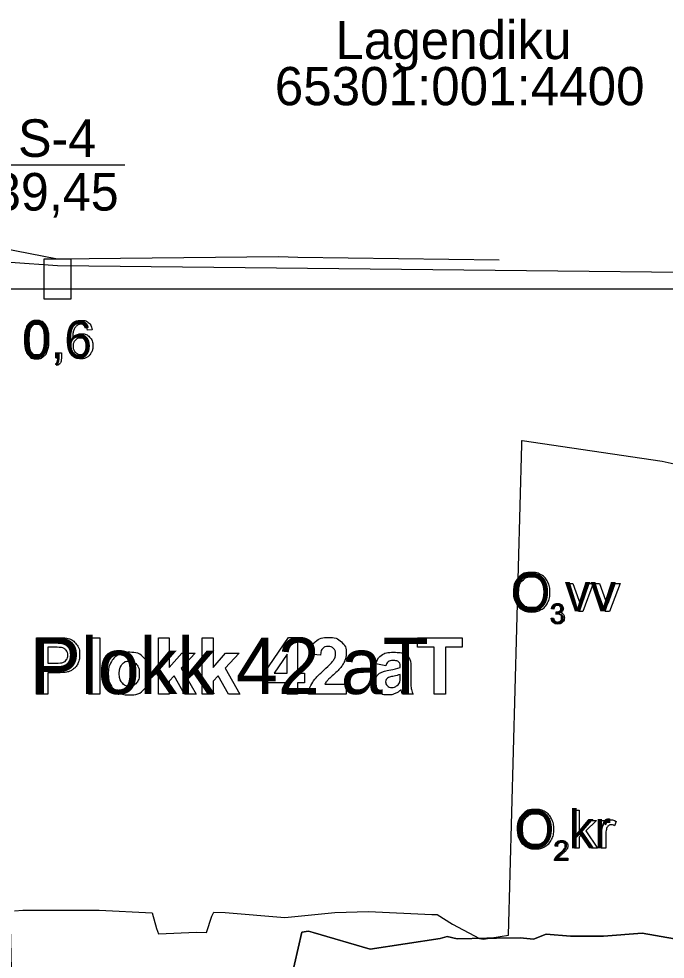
# Model space of a CAD drawing. Extents: x 544674 to 552202, y 6585829 to 6588119.
# Drawn here: x 551524.2 to 551620.5, y 6587362.5 to 6587502.6 of the extents above; entities that cross this region are included whole.
import ezdxf

# ---------------------------------------------------------------- set-up
doc = ezdxf.new("R2010")
doc.units = 0
for name, color, linetype in [('Default', 7, 'Continuous'), ('GEOLPUNKT', 7, 'Continuous'), ('kataster', 7, 'Continuous'), ('maapind', 7, 'Continuous'), ('maapind varasem', 7, 'Continuous'), ('Plokid', 7, 'Continuous'), ('Täide', 7, 'Continuous'), ('Veetase', 7, 'Continuous'), ('VORMISTUS', 7, 'Continuous')]:
    doc.layers.add(name, color=color, linetype=linetype)

msp = doc.modelspace()

# ---------------------------------------------------------------- linework, layer by layer
at = {"layer": 'Default'}
msp.add_lwpolyline([(551393.86, 6587482.72), (551406.3, 6587483.12), (551433.69, 6587481.79), (551452.85, 6587476.85), (551460, 6587477.37), (551472.31, 6587475.25), (551511.31, 6587470.47), (551529.97, 6587466.85), (551529.97, 6587466.85), (551562.88, 6587467.22), (551565.79, 6587467.1), (551595.79, 6587466.71)], dxfattribs=at)
at = {"layer": 'GEOLPUNKT'}
msp.add_line((551519.97, 6587480.85), (551539.97, 6587480.85), dxfattribs=at)
msp.add_lwpolyline([(551527.97, 6587466.85), (551531.97, 6587466.85), (551531.97, 6587460.85), (551527.97, 6587460.85)], close=True, dxfattribs=at)
for points in [[(551535.13, 6587456.28), (551534.45, 6587456.22)], [(551529.76, 6587452.05), (551529.76, 6587452.83), (551530.54, 6587452.83), (551530.54, 6587452.05)], [(551529.91, 6587450.94), (551529.71, 6587451.24)], [(551530.15, 6587452.05), (551529.76, 6587452.05)]]:
    msp.add_lwpolyline(points, dxfattribs=at)
for points in [[(551525.04, 6587454.81), (551525.04, 6587455.81), (551525.24, 6587456.41), (551525.45, 6587457.02), (551525.85, 6587457.35), (551526.25, 6587457.67), (551526.86, 6587457.67), (551527.31, 6587457.67), (551527.66, 6587457.49), (551528, 6587457.31), (551528.22, 6587456.97), (551528.44, 6587456.63), (551528.56, 6587456.14), (551528.69, 6587455.65), (551528.69, 6587454.81), (551528.69, 6587453.83), (551528.49, 6587453.22), (551528.28, 6587452.62), (551527.88, 6587452.29), (551527.48, 6587451.96), (551526.86, 6587451.96), (551526.05, 6587451.96), (551525.59, 6587452.54), (551525.04, 6587453.24), (551525.04, 6587454.81)], [(551525.75, 6587454.81), (551525.75, 6587453.43), (551526.07, 6587452.98), (551526.39, 6587452.52), (551526.86, 6587452.52), (551527.34, 6587452.52), (551527.66, 6587452.98), (551527.98, 6587453.44), (551527.98, 6587454.81), (551527.98, 6587456.2), (551527.66, 6587456.65), (551527.34, 6587457.11), (551526.86, 6587457.11), (551526.38, 6587457.11), (551526.1, 6587456.7), (551525.75, 6587456.19), (551525.75, 6587454.81)], [(551534.45, 6587456.22), (551534.36, 6587456.63), (551534.19, 6587456.81), (551533.91, 6587457.11), (551533.5, 6587457.11), (551533.17, 6587457.11), (551532.92, 6587456.93), (551532.6, 6587456.69), (551532.41, 6587456.23), (551532.22, 6587455.78), (551532.21, 6587454.94), (551532.46, 6587455.32), (551532.82, 6587455.5), (551533.18, 6587455.68), (551533.58, 6587455.68), (551534.26, 6587455.68), (551534.75, 6587455.18), (551535.23, 6587454.67), (551535.23, 6587453.87), (551535.23, 6587453.34), (551535, 6587452.89), (551534.78, 6587452.44), (551534.38, 6587452.2), (551533.98, 6587451.96), (551533.48, 6587451.96), (551532.62, 6587451.96), (551532.07, 6587452.59), (551531.53, 6587453.22), (551531.53, 6587454.67), (551531.53, 6587456.29), (551532.13, 6587457.03), (551532.66, 6587457.67), (551533.54, 6587457.67), (551534.2, 6587457.67), (551534.63, 6587457.3), (551535.05, 6587456.93), (551535.13, 6587456.28)], [(551532.32, 6587453.87), (551532.32, 6587453.51), (551532.47, 6587453.19), (551532.62, 6587452.86), (551532.89, 6587452.69), (551533.16, 6587452.52), (551533.46, 6587452.52), (551533.9, 6587452.52), (551534.21, 6587452.87), (551534.52, 6587453.22), (551534.52, 6587453.83), (551534.52, 6587454.41), (551534.22, 6587454.74), (551533.91, 6587455.08), (551533.44, 6587455.08), (551532.97, 6587455.08), (551532.65, 6587454.74), (551532.32, 6587454.41), (551532.32, 6587453.87)], [(551529.71, 6587451.24), (551529.93, 6587451.33), (551530.03, 6587451.52), (551530.14, 6587451.7), (551530.15, 6587452.05)], [(551530.54, 6587452.05), (551530.54, 6587451.62), (551530.39, 6587451.35), (551530.24, 6587451.09), (551529.91, 6587450.94)]]:
    msp.add_open_spline(points, degree=3, dxfattribs=at)
at = {"layer": 'maapind'}
msp.add_lwpolyline([(551563.09, 6587352.18), (551566.38, 6587366.47), (551567.38, 6587366.66), (551568.07, 6587366.45), (551576.56, 6587363.97), (551587, 6587365.53), (551588.01, 6587365.84), (551589.54, 6587365.48), (551593.95, 6587365.57), (551595.4, 6587365.59), (551598.91, 6587365.63), (551600.89, 6587365.46), (551602.76, 6587366.19), (551606.42, 6587365.88), (551611.3, 6587365.88), (551617.07, 6587366.36), (551621.88, 6587365.5)], dxfattribs=at)
at = {"layer": 'maapind varasem'}
msp.add_lwpolyline([(551523.57, 6587369.69), (551524.81, 6587369.77), (551529.97, 6587369.79), (551535.96, 6587369.79), (551536.04, 6587369.79), (551536.15, 6587369.79), (551544.09, 6587369.38), (551544.71, 6587367.04), (551545.01, 6587366.25), (551550.69, 6587366.47), (551552.15, 6587366.45), (551552.95, 6587368.89), (551553.28, 6587369.45), (551554.96, 6587369.42), (551563.84, 6587368.69), (551571.28, 6587369.41), (551576.32, 6587369.59), (551585.73, 6587369.12), (551586.52, 6587369.1), (551588.84, 6587367.67), (551592.87, 6587365.53), (551593.45, 6587365.45), (551597.15, 6587366.03), (551599.14, 6587439.19), (551599.15, 6587439.78), (551599.18, 6587439.75), (551620.05, 6587436.69), (551621.84, 6587436.31)], dxfattribs=at)
at = {"layer": 'Plokid'}
for points in [[(551526.82, 6587401.98), (551526.82, 6587410.38), (551529.54, 6587410.38)], [(551534.63, 6587401.98), (551534.63, 6587410.38), (551536.25, 6587410.38), (551536.25, 6587401.98), (551534.63, 6587401.98)], [(551545.01, 6587401.98), (551545.01, 6587410.38), (551546.62, 6587410.38), (551546.62, 6587405.92), (551548.5, 6587408.06), (551550.48, 6587408.06), (551548.4, 6587405.84), (551550.63, 6587401.98), (551548.89, 6587401.98), (551547.36, 6587404.71), (551546.62, 6587403.92), (551546.62, 6587401.98), (551545.01, 6587401.98)], [(551551.53, 6587401.98), (551551.53, 6587410.38), (551553.14, 6587410.38), (551553.14, 6587405.92), (551555.02, 6587408.06), (551557.01, 6587408.06), (551554.93, 6587405.84), (551557.15, 6587401.98), (551555.42, 6587401.98), (551553.89, 6587404.71), (551553.14, 6587403.92), (551553.14, 6587401.98), (551551.53, 6587401.98)], [(551564.18, 6587401.98), (551564.18, 6587403.67), (551560.74, 6587403.67), (551560.74, 6587405.07), (551564.39, 6587410.41), (551565.74, 6587410.41), (551565.74, 6587405.07), (551566.78, 6587405.07), (551566.78, 6587403.67), (551565.74, 6587403.67), (551565.74, 6587401.98), (551564.18, 6587401.98)], [(551586.1, 6587401.98), (551586.1, 6587408.95), (551583.61, 6587408.95), (551583.61, 6587410.38), (551590.28, 6587410.38), (551590.28, 6587408.95), (551587.8, 6587408.95), (551587.8, 6587401.98), (551586.1, 6587401.98)], [(551528.51, 6587408.95), (551528.51, 6587406.57), (551529.44, 6587406.57)], [(551529.33, 6587408.95), (551528.51, 6587408.95)], [(551564.18, 6587405.07), (551564.18, 6587407.95), (551562.25, 6587405.07), (551564.18, 6587405.07)], [(551569.14, 6587407.76), (551567.54, 6587407.92)], [(551578.87, 6587406.21), (551577.41, 6587406.47)], [(551581.03, 6587405.95), (551581.03, 6587406.11)], [(551582.62, 6587405.85), (551582.59, 6587403.98)], [(551529.62, 6587405.14), (551528.51, 6587405.14), (551528.51, 6587401.98), (551526.82, 6587401.98)], [(551581.03, 6587404.58), (551581.03, 6587404.9)], [(551572.98, 6587403.47), (551572.98, 6587401.98), (551567.34, 6587401.98)], [(551569.79, 6587403.47), (551572.98, 6587403.47)], [(551582.96, 6587401.98), (551581.36, 6587401.98)], [(551563.09, 6587352.18), (551566.38, 6587366.47), (551567.38, 6587366.66), (551568.07, 6587366.45), (551576.56, 6587363.97), (551587, 6587365.53), (551588.01, 6587365.84), (551589.54, 6587365.48), (551593.95, 6587365.57), (551595.4, 6587365.59), (551598.91, 6587365.63), (551600.89, 6587365.46), (551602.76, 6587366.19), (551606.42, 6587365.88), (551611.3, 6587365.88), (551617.07, 6587366.36), (551621.88, 6587365.5)]]:
    msp.add_lwpolyline(points, dxfattribs=at)
for points in [[(551529.54, 6587410.38), (551531.08, 6587410.38), (551531.55, 6587410.25), (551532.28, 6587410.06), (551532.76, 6587409.43), (551533.25, 6587408.79), (551533.25, 6587407.79), (551533.25, 6587407.02), (551532.97, 6587406.49), (551532.69, 6587405.96), (551532.26, 6587405.66), (551531.82, 6587405.36), (551531.38, 6587405.26), (551530.77, 6587405.14), (551529.62, 6587405.14)], [(551567.54, 6587407.92), (551567.68, 6587409.25), (551568.43, 6587409.83), (551569.19, 6587410.41), (551570.32, 6587410.41), (551571.56, 6587410.41), (551572.27, 6587409.74), (551572.98, 6587409.07), (551572.98, 6587408.07), (551572.98, 6587407.5), (551572.78, 6587406.99), (551572.58, 6587406.48), (551572.14, 6587405.92), (551571.84, 6587405.55), (551571.08, 6587404.85), (551570.32, 6587404.15), (551570.12, 6587403.92), (551569.91, 6587403.69), (551569.79, 6587403.47)], [(551529.44, 6587406.57), (551530.44, 6587406.57), (551530.78, 6587406.7), (551531.12, 6587406.83), (551531.31, 6587407.11), (551531.5, 6587407.39), (551531.5, 6587407.77), (551531.5, 6587408.22), (551531.23, 6587408.52), (551530.96, 6587408.82), (551530.55, 6587408.9), (551530.25, 6587408.95), (551529.33, 6587408.95)], [(551567.34, 6587401.98), (551567.43, 6587402.82), (551567.89, 6587403.58), (551568.35, 6587404.34), (551569.7, 6587405.59), (551570.79, 6587406.61), (551571.04, 6587406.97), (551571.37, 6587407.47), (551571.37, 6587407.95), (551571.37, 6587408.49), (551571.08, 6587408.78), (551570.79, 6587409.07), (551570.28, 6587409.07), (551569.78, 6587409.07), (551569.48, 6587408.77), (551569.19, 6587408.46), (551569.14, 6587407.76)], [(551537.51, 6587405.11), (551537.51, 6587405.91), (551537.91, 6587406.66), (551538.31, 6587407.41), (551539.03, 6587407.8), (551539.76, 6587408.2), (551540.65, 6587408.2), (551542.03, 6587408.2), (551542.92, 6587407.3), (551543.8, 6587406.41), (551543.8, 6587405.04), (551543.8, 6587403.66), (551542.91, 6587402.75), (551542.02, 6587401.84), (551540.66, 6587401.84), (551539.83, 6587401.84), (551539.07, 6587402.22), (551538.31, 6587402.6), (551537.91, 6587403.33), (551537.51, 6587404.06), (551537.51, 6587405.11)], [(551577.41, 6587406.47), (551577.66, 6587407.35), (551578.26, 6587407.77), (551578.87, 6587408.2), (551580.05, 6587408.2), (551581.13, 6587408.2), (551581.66, 6587407.94), (551582.19, 6587407.69), (551582.4, 6587407.3), (551582.62, 6587406.9), (551582.62, 6587405.85)], [(551539.17, 6587405.02), (551539.17, 6587404.12), (551539.6, 6587403.63), (551540.03, 6587403.15), (551540.66, 6587403.15), (551541.29, 6587403.15), (551541.72, 6587403.63), (551542.14, 6587404.12), (551542.14, 6587405.03), (551542.14, 6587405.92), (551541.72, 6587406.41), (551541.29, 6587406.89), (551540.66, 6587406.89), (551540.03, 6587406.89), (551539.6, 6587406.41), (551539.17, 6587405.92), (551539.17, 6587405.02)], [(551581.36, 6587401.98), (551581.3, 6587402.14), (551581.21, 6587402.45), (551581.17, 6587402.6), (551581.15, 6587402.64), (551580.74, 6587402.24), (551580.27, 6587402.04), (551579.8, 6587401.84), (551579.27, 6587401.84), (551578.33, 6587401.84), (551577.79, 6587402.35), (551577.25, 6587402.86), (551577.25, 6587403.64), (551577.25, 6587404.16), (551577.49, 6587404.56), (551577.74, 6587404.97), (551578.19, 6587405.18), (551578.63, 6587405.4), (551579.47, 6587405.56), (551580.6, 6587405.77), (551581.03, 6587405.95)], [(551581.03, 6587406.11), (551581.03, 6587406.57), (551580.8, 6587406.77), (551580.57, 6587406.97), (551579.94, 6587406.97), (551579.51, 6587406.97), (551579.26, 6587406.8), (551579.02, 6587406.63), (551578.87, 6587406.21)], [(551581.03, 6587404.9), (551580.72, 6587404.8), (551580.05, 6587404.65), (551579.38, 6587404.51), (551579.18, 6587404.37), (551578.86, 6587404.15), (551578.86, 6587403.81), (551578.86, 6587403.47), (551579.11, 6587403.22), (551579.37, 6587402.97), (551579.75, 6587402.97), (551580.19, 6587402.97), (551580.58, 6587403.26), (551580.88, 6587403.48), (551580.97, 6587403.79), (551581.03, 6587404), (551581.03, 6587404.58)], [(551582.59, 6587403.98), (551582.59, 6587403.17), (551582.67, 6587402.79), (551582.75, 6587402.41), (551582.96, 6587401.98)]]:
    msp.add_open_spline(points, degree=3, dxfattribs=at)
at = {"layer": 'Täide'}
msp.add_line((551594.14, 6587365.57), (551593.45, 6587365.47), dxfattribs=at)
for points in [[(551592.86, 6587365.55), (551589.54, 6587365.48), (551588.01, 6587365.84), (551587, 6587365.53), (551576.56, 6587363.97), (551568.07, 6587366.45), (551567.38, 6587366.66), (551566.38, 6587366.47), (551563.09, 6587352.18), (551560.37, 6587348.22), (551553.29, 6587316.31), (551548.6, 6587316.79), (551546.38, 6587316.88), (551544.07, 6587316.95), (551542.17, 6587316.95), (551531.24, 6587317.65), (551529.97, 6587318.06), (551527.85, 6587318.69), (551524.32, 6587319.55), (551523.79, 6587331.82), (551522.96, 6587367.24), (551522.93, 6587367.19)], [(551621.88, 6587365.5), (551617.07, 6587366.36), (551611.3, 6587365.88), (551606.42, 6587365.88), (551602.76, 6587366.19), (551600.89, 6587365.46), (551598.91, 6587365.63), (551595.4, 6587365.59), (551593.95, 6587365.57), (551589.54, 6587365.48), (551588.01, 6587365.84), (551587, 6587365.53), (551576.56, 6587363.97), (551568.07, 6587366.45), (551567.38, 6587366.66), (551566.38, 6587366.47), (551563.09, 6587352.18)], [(551632.68, 6587366.7), (551629.2, 6587366.67), (551626.29, 6587365.56), (551621.88, 6587365.5), (551617.07, 6587366.36), (551611.3, 6587365.88), (551606.42, 6587365.88), (551602.76, 6587366.19), (551600.89, 6587365.46), (551598.91, 6587365.63), (551595.4, 6587365.59), (551594.14, 6587365.57)], [(551594.14, 6587365.57), (551593.45, 6587365.47), (551592.87, 6587365.55), (551592.86, 6587365.55)], [(551594.14, 6587365.57), (551593.45, 6587365.47), (551592.87, 6587365.55), (551592.86, 6587365.55)], [(551593.45, 6587365.47), (551592.87, 6587365.55), (551592.86, 6587365.55)]]:
    msp.add_lwpolyline(points, dxfattribs=at)
at = {"layer": 'Veetase'}
msp.add_line((551799.4, 6587462.35), (551370.06, 6587462.35), dxfattribs=at)
msp.add_lwpolyline([(551370.06, 6587474.12), (551452.85, 6587471.35), (551529.97, 6587465.85), (551697.69, 6587464.05), (551774.18, 6587465.85), (551799.4, 6587465.02)], dxfattribs=at)
at = {"layer": 'VORMISTUS'}
for points in [[(551607.58, 6587414.31), (551606.02, 6587418.44), (551606.76, 6587418.44), (551607.64, 6587415.97)], [(551608.17, 6587415.92), (551609.09, 6587418.44), (551609.8, 6587418.44), (551608.24, 6587414.31), (551607.58, 6587414.31)], [(551611.57, 6587414.31), (551610, 6587418.44), (551610.74, 6587418.44), (551611.63, 6587415.97)], [(551612.15, 6587415.92), (551613.07, 6587418.44), (551613.79, 6587418.44), (551612.23, 6587414.31), (551611.57, 6587414.31)], [(551603.93, 6587414.64), (551603.56, 6587414.7)], [(551603.52, 6587413.27), (551603.89, 6587413.31)], [(551604.25, 6587413.89), (551604.29, 6587414.22)], [(551607.01, 6587378.99), (551607.01, 6587384.69), (551607.71, 6587384.69), (551607.71, 6587381.44), (551609.37, 6587383.12), (551610.28, 6587383.12), (551608.7, 6587381.58), (551610.44, 6587378.99), (551609.57, 6587378.99), (551608.2, 6587381.1), (551607.71, 6587380.63), (551607.71, 6587378.99), (551607.01, 6587378.99)], [(551610.98, 6587378.99), (551610.98, 6587383.12), (551611.61, 6587383.12), (551611.61, 6587382.49)], [(551613.23, 6587382.99), (551612.98, 6587382.34)], [(551611.68, 6587381.15), (551611.68, 6587378.99), (551610.98, 6587378.99)], [(551604.48, 6587379.26), (551604.1, 6587379.3)], [(551606.02, 6587377.51), (551606.02, 6587377.15), (551604.03, 6587377.15)], [(551604.55, 6587377.51), (551606.02, 6587377.51)]]:
    msp.add_lwpolyline(points, dxfattribs=at)
for points in [[(551597.9, 6587417.08), (551597.9, 6587418.5), (551598.66, 6587419.31), (551599.42, 6587420.11), (551600.63, 6587420.11), (551601.42, 6587420.11), (551602.05, 6587419.73), (551602.69, 6587419.35), (551603.02, 6587418.68), (551603.35, 6587418.01), (551603.35, 6587417.15), (551603.35, 6587416.28), (551603, 6587415.6), (551602.65, 6587414.92), (551602.01, 6587414.56), (551601.37, 6587414.21), (551600.63, 6587414.21), (551599.82, 6587414.21), (551599.19, 6587414.6), (551598.55, 6587414.99), (551598.23, 6587415.66), (551597.9, 6587416.33), (551597.9, 6587417.08)], [(551598.68, 6587417.08), (551598.68, 6587416.05), (551599.23, 6587415.45), (551599.79, 6587414.86), (551600.62, 6587414.86), (551601.47, 6587414.86), (551602.02, 6587415.46), (551602.58, 6587416.06), (551602.58, 6587417.16), (551602.58, 6587417.85), (551602.34, 6587418.37), (551602.1, 6587418.89), (551601.65, 6587419.18), (551601.2, 6587419.46), (551600.63, 6587419.46), (551599.83, 6587419.46), (551599.26, 6587418.91), (551598.68, 6587418.36), (551598.68, 6587417.08)], [(551607.64, 6587415.97), (551607.79, 6587415.57), (551607.91, 6587415.13), (551608, 6587415.46), (551608.17, 6587415.92)], [(551611.63, 6587415.97), (551611.77, 6587415.57), (551611.89, 6587415.13), (551611.99, 6587415.46), (551612.15, 6587415.92)], [(551603.56, 6587414.7), (551603.63, 6587415.08), (551603.86, 6587415.28), (551604.1, 6587415.48), (551604.46, 6587415.48), (551604.71, 6587415.48), (551604.91, 6587415.38), (551605.12, 6587415.27), (551605.23, 6587415.09), (551605.34, 6587414.91), (551605.34, 6587414.7), (551605.34, 6587414.51), (551605.23, 6587414.35), (551605.13, 6587414.19), (551604.93, 6587414.1), (551605.19, 6587414.04), (551605.34, 6587413.84), (551605.49, 6587413.65), (551605.49, 6587413.36), (551605.49, 6587412.97), (551605.2, 6587412.69), (551604.91, 6587412.42), (551604.47, 6587412.42), (551604.08, 6587412.42), (551603.82, 6587412.66), (551603.56, 6587412.89), (551603.52, 6587413.27)], [(551604.29, 6587414.22), (551604.33, 6587414.21), (551604.35, 6587414.21), (551604.58, 6587414.21), (551604.77, 6587414.33), (551604.96, 6587414.46), (551604.96, 6587414.71), (551604.96, 6587414.91), (551604.82, 6587415.05), (551604.69, 6587415.18), (551604.47, 6587415.18), (551604.25, 6587415.18), (551604.11, 6587415.05), (551603.97, 6587414.91), (551603.93, 6587414.64)], [(551603.89, 6587413.31), (551603.95, 6587413), (551604.1, 6587412.86), (551604.26, 6587412.72), (551604.48, 6587412.72), (551604.74, 6587412.72), (551604.92, 6587412.9), (551605.09, 6587413.08), (551605.09, 6587413.35), (551605.09, 6587413.6), (551604.93, 6587413.77), (551604.76, 6587413.93), (551604.51, 6587413.93), (551604.4, 6587413.93), (551604.25, 6587413.89)], [(551598.46, 6587381.76), (551598.46, 6587383.18), (551599.23, 6587383.99), (551599.99, 6587384.79), (551601.19, 6587384.79), (551601.98, 6587384.79), (551602.62, 6587384.41), (551603.25, 6587384.03), (551603.58, 6587383.36), (551603.92, 6587382.69), (551603.92, 6587381.83), (551603.92, 6587380.96), (551603.57, 6587380.28), (551603.22, 6587379.6), (551602.57, 6587379.24), (551601.93, 6587378.89), (551601.19, 6587378.89), (551600.38, 6587378.89), (551599.75, 6587379.28), (551599.12, 6587379.67), (551598.79, 6587380.34), (551598.46, 6587381.01), (551598.46, 6587381.76)], [(551599.24, 6587381.76), (551599.24, 6587380.73), (551599.79, 6587380.13), (551600.35, 6587379.54), (551601.19, 6587379.54), (551602.04, 6587379.54), (551602.59, 6587380.14), (551603.14, 6587380.74), (551603.14, 6587381.84), (551603.14, 6587382.53), (551602.9, 6587383.05), (551602.67, 6587383.57), (551602.21, 6587383.86), (551601.76, 6587384.14), (551601.2, 6587384.14), (551600.4, 6587384.14), (551599.82, 6587383.59), (551599.24, 6587383.04), (551599.24, 6587381.76)], [(551611.61, 6587382.49), (551611.85, 6587382.93), (551612.06, 6587383.07), (551612.26, 6587383.21), (551612.51, 6587383.21), (551612.86, 6587383.21), (551613.23, 6587382.99)], [(551612.98, 6587382.34), (551612.73, 6587382.49), (551612.47, 6587382.49), (551612.24, 6587382.49), (551612.06, 6587382.35), (551611.88, 6587382.21), (551611.8, 6587381.97), (551611.68, 6587381.6), (551611.68, 6587381.15)], [(551604.03, 6587377.15), (551604.03, 6587377.28), (551604.08, 6587377.41), (551604.15, 6587377.61), (551604.32, 6587377.81), (551604.49, 6587378), (551604.8, 6587378.26), (551605.29, 6587378.66), (551605.46, 6587378.9), (551605.63, 6587379.13), (551605.63, 6587379.34), (551605.63, 6587379.56), (551605.48, 6587379.71), (551605.32, 6587379.86), (551605.07, 6587379.86), (551604.8, 6587379.86), (551604.64, 6587379.7), (551604.48, 6587379.54), (551604.48, 6587379.26)], [(551604.1, 6587379.3), (551604.14, 6587379.72), (551604.39, 6587379.94), (551604.65, 6587380.16), (551605.08, 6587380.16), (551605.51, 6587380.16), (551605.76, 6587379.92), (551606.01, 6587379.68), (551606.01, 6587379.33), (551606.01, 6587379.15), (551605.94, 6587378.98), (551605.86, 6587378.8), (551605.69, 6587378.61), (551605.52, 6587378.42), (551605.13, 6587378.08), (551604.8, 6587377.8), (551604.7, 6587377.7), (551604.61, 6587377.61), (551604.55, 6587377.51)]]:
    msp.add_open_spline(points, degree=3, dxfattribs=at)

# ---------------------------------------------------------------- texts
at = {"layer": 'GEOLPUNKT'}
for s, p in [('S-4', (551524.08, 6587482.05)), ('39,45', (551520.34, 6587474.05)), ('0,6', (551524.71, 6587452.05))]:
    msp.add_text(s, height=5.6, dxfattribs=at).set_placement(p)
at = {"layer": 'kataster'}
for s, p in [('Lagendiku', (551571.37, 6587496.63)), ('65301:001:4400', (551562.34, 6587489.75))]:
    msp.add_text(s, height=5.7, dxfattribs=at).set_placement(p)
at = {"layer": 'Plokid'}
msp.add_text('Plokk 42 aT', height=8.4, dxfattribs=at).set_placement((551525.96, 6587401.98))
at = {"layer": 'VORMISTUS'}
for s, height, p in [('O vv', 5.7, (551597.51, 6587414.31)), ('3', 3, (551603.35, 6587412.47)), ('O kr', 5.7, (551598.08, 6587378.99)), ('2', 3, (551603.91, 6587377.15))]:
    msp.add_text(s, height=height, dxfattribs=at).set_placement(p)

doc.saveas('drawing.dxf')
